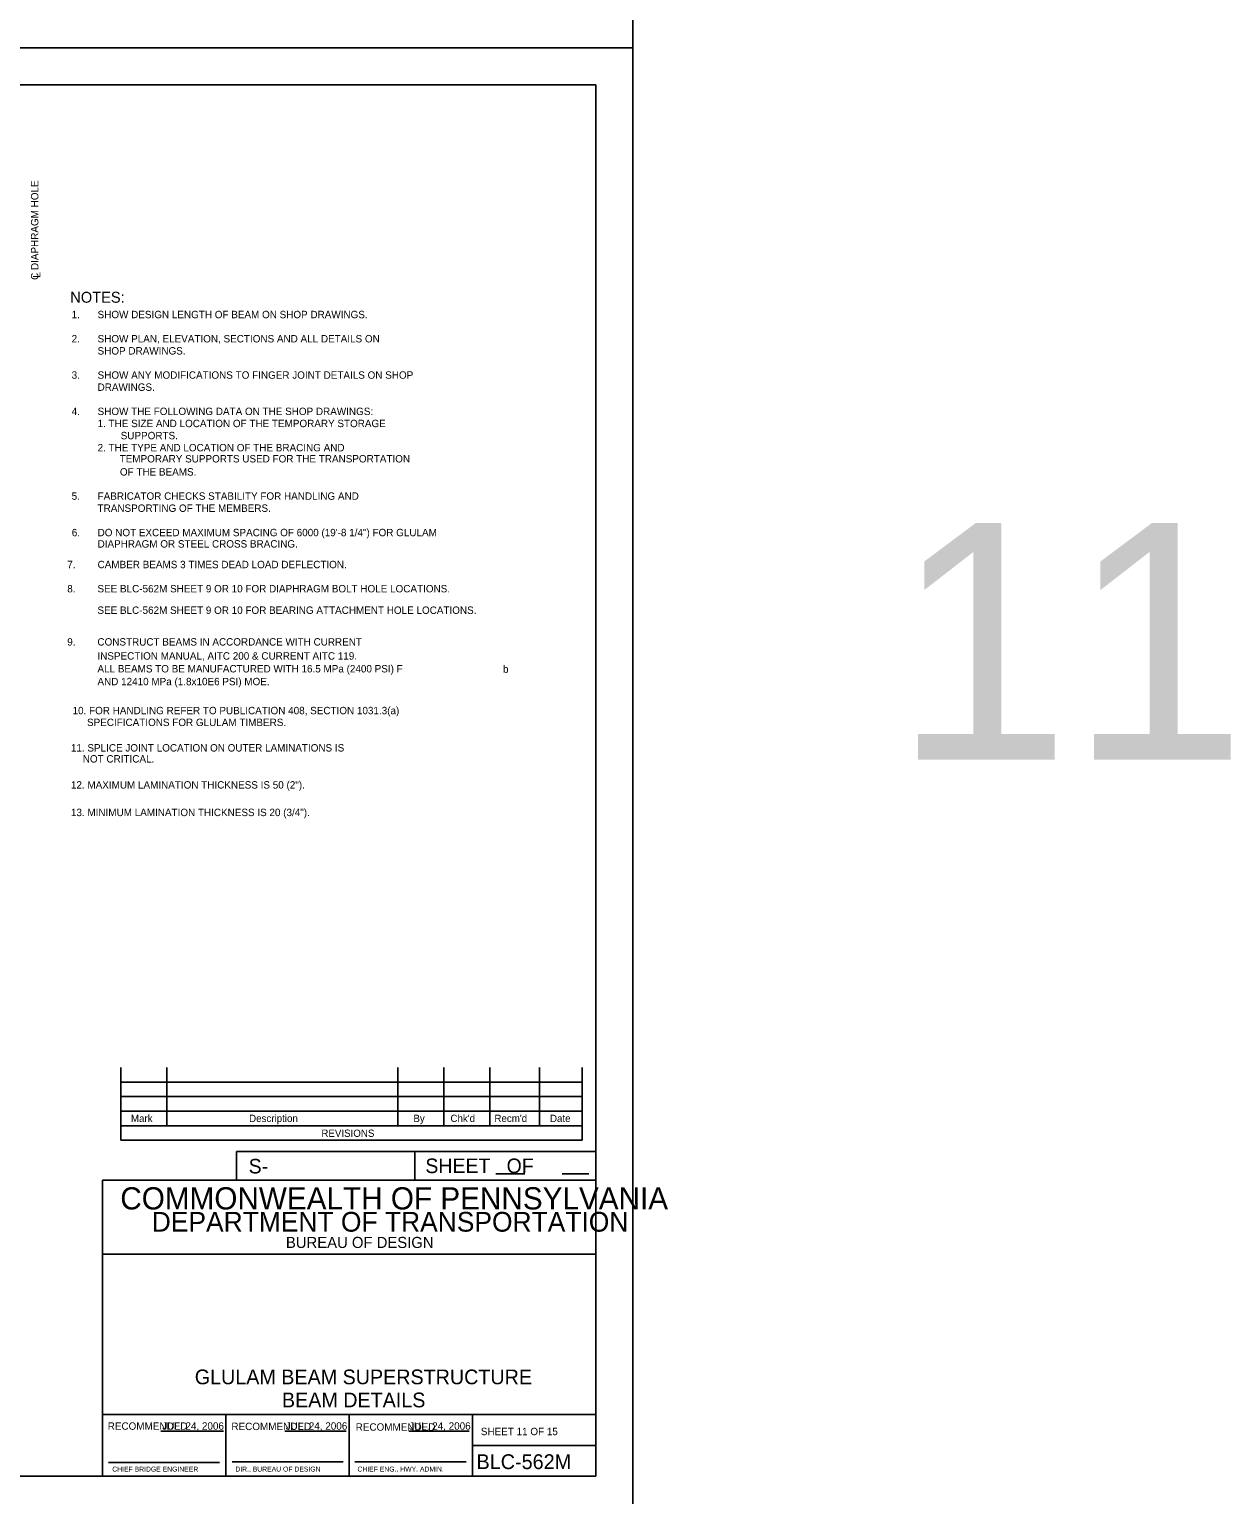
# Model space of a CAD drawing. Extents: x 638263 to 640360, y 293683 to 298655.
# Drawn here: x 639873 to 640360, y 296661 to 297255 of the extents above; entities that cross this region are included whole.
import ezdxf

# ---------------------------------------------------------------- set-up
doc = ezdxf.new("R2010")
doc.units = 0
for name, color, linetype in [('2', 7, 'Continuous'), ('4', 7, 'Continuous'), ('5', 7, 'Continuous'), ('PLT-BNDY', 7, 'Continuous')]:
    doc.layers.add(name, color=color, linetype=linetype)

msp = doc.modelspace()

# ---------------------------------------------------------------- linework, layer by layer
at = {"layer": '2'}
for p, q in [((639316.46, 297232.46), (640102.46, 297232.46)), ((640102.46, 297232.46), (640102.46, 296668.46)), ((639909.92, 296834.15), (639909.92, 296804.62)), ((639928.62, 296834.15), (639928.62, 296810.53)), ((640022.13, 296834.15), (640022.13, 296810.53)), ((640040.83, 296834.15), (640040.83, 296810.53)), ((640059.53, 296834.15), (640059.53, 296810.53)), ((640079.59, 296834.15), (640079.59, 296810.53)), ((640096.94, 296834.15), (640096.94, 296804.62)), ((640096.94, 296828.24), (639909.92, 296828.24)), ((640096.94, 296822.34), (639909.92, 296822.34)), ((640096.94, 296816.43), (639909.92, 296816.43)), ((640096.94, 296810.53), (639909.92, 296810.53)), ((640096.94, 296804.62), (639909.92, 296804.62)), ((640102.46, 296800.11), (639956.78, 296800.11)), ((639956.78, 296800.11), (639956.78, 296788.46)), ((640029.09, 296800.11), (640029.09, 296788.46)), ((640102.46, 296788.46), (639902.46, 296788.46)), ((639902.46, 296788.46), (639902.46, 296668.46)), ((640061.95, 296791), (640073.6, 296791)), ((640088.83, 296791), (640099.56, 296791)), ((640102.46, 296668.46), (640102.46, 296788.46)), ((640102.46, 296758.46), (639902.46, 296758.46)), ((640102.46, 296693.46), (639902.46, 296693.46)), ((639952.46, 296668.46), (639952.46, 296693.46)), ((640002.46, 296693.46), (640002.46, 296668.46)), ((640052.46, 296693.46), (640052.46, 296668.46)), ((639926.11, 296686.64), (639951.49, 296686.64)), ((639976.38, 296686.64), (640001.27, 296686.64)), ((640026.65, 296686.64), (640051.06, 296686.64)), ((640052.46, 296680.96), (640102.46, 296680.96)), ((639904.96, 296673.96), (639949.96, 296673.96)), ((639955.08, 296674.33), (640000.08, 296674.33)), ((640004.83, 296674.33), (640049.83, 296674.33)), ((640102.46, 296668.46), (639316.46, 296668.46)), ((639902.46, 296668.46), (640102.46, 296668.46))]:
    msp.add_line(p, q, dxfattribs=at)
at = {"layer": 'PLT-BNDY'}
for points in [[(639276.46, 297841.46), (640117.46, 297841.46), (640117.46, 297247.46), (639276.46, 297247.46)], [(639276.46, 297247.46), (640117.46, 297247.46), (640117.46, 296653.46), (639276.46, 296653.46)]]:
    msp.add_lwpolyline(points, close=True, dxfattribs=at)

# ---------------------------------------------------------------- texts
at = {"layer": '2'}
for s, height, p in [('Mark', 2.952, (639914.02, 296812.03)), ('Description', 2.9523, (639961.92, 296812.03)), ('By', 2.952, (640028.49, 296812.03)), ("Chk'd", 2.952, (640043.52, 296812.03)), ("Recm'd", 2.953, (640061.33, 296812.03)), ('Date', 2.952, (640083.86, 296812.03)), ('REVISIONS', 2.952, (639991.2, 296806.01)), ('S-', 5.905, (639961.73, 296791.17)), ('COMMONWEALTH OF PENNSYLVANIA', 9, (639909.71, 296776.58)), ('DEPARTMENT OF TRANSPORTATION', 8.0002, (639922.46, 296767.58)), ('BUREAU OF DESIGN', 4.5, (639976.83, 296760.96)), ('BEAM DETAILS', 5.9728, (639975.22, 296696.37)), ('RECOMMENDED', 3, (639904.61, 296687.27)), ('JUL. 24, 2006', 3, (639926.74, 296687.3)), ('RECOMMENDED', 3, (639954.74, 296687.14)), ('JUL. 24, 2006', 3, (639976.74, 296687.3)), ('RECOMMENDED', 3, (640005.11, 296686.89)), ('JUL. 24, 2006', 3, (640026.74, 296687.3)), ('SHEET 11 OF 15', 3, (640055.83, 296685.08)), ('BLC-562M', 6, (640054.08, 296671.33)), ('CHIEF BRIDGE ENGINEER', 2.0002, (639906.46, 296670.33)), ('DIR., BUREAU OF DESIGN', 2.0002, (639956.33, 296670.33)), ('CHIEF ENG., HWY. ADMIN.', 2.0002, (640005.83, 296670.33))]:
    msp.add_text(s, height=height, dxfattribs=at).set_placement(p)
msp.add_text('SHEET   OF', height=5.907, rotation=360, dxfattribs=at).set_placement((640033.35, 296791.31))
at = {"layer": '4'}
for s, height, p in [('11', 96, (640223.21, 296958.84)), ('GLULAM BEAM SUPERSTRUCTURE', 5.9728, (639939.89, 296705.71))]:
    msp.add_text(s, height=height, dxfattribs=at).set_placement(p)
at = {"layer": '5'}
for s, p in [('C DIAPHRAGM HOLE', (639876.52, 297153.37)), ('L', (639877.34, 297154.28))]:
    msp.add_text(s, height=3, rotation=90, dxfattribs=at).set_placement(p)
for s, height, p in [('NOTES:', 4.429, (639889.44, 297144.12)), ('1.', 3, (639889.99, 297137.84)), ('SHOW DESIGN LENGTH OF BEAM ON SHOP DRAWINGS.', 3, (639900.51, 297137.84)), ('2.', 3, (639889.99, 297128.03)), ('SHOW PLAN, ELEVATION, SECTIONS AND ALL DETAILS ON', 3, (639900.51, 297128.03)), ('SHOP DRAWINGS.', 3, (639900.51, 297123.12)), ('3.', 3, (639889.99, 297113.31)), ('SHOW ANY MODIFICATIONS TO FINGER JOINT DETAILS ON SHOP', 3, (639900.51, 297113.31)), ('DRAWINGS.', 3, (639900.51, 297108.41)), ('4.', 3, (639889.99, 297098.59)), ('SHOW THE FOLLOWING DATA ON THE SHOP DRAWINGS:', 3, (639900.51, 297098.59)), ('1. THE SIZE AND LOCATION OF THE TEMPORARY STORAGE', 3, (639900.51, 297093.69)), ('SUPPORTS.', 3, (639909.88, 297088.78)), ('2. THE TYPE AND LOCATION OF THE BRACING AND ', 3, (639900.51, 297083.88)), ('TEMPORARY SUPPORTS USED FOR THE TRANSPORTATION ', 3, (639909.46, 297079.38)), ('OF THE BEAMS.', 3, (639909.55, 297074.06)), ('5.', 3, (639889.99, 297064.25)), ('FABRICATOR CHECKS STABILITY FOR HANDLING AND ', 3, (639900.51, 297064.25)), ('TRANSPORTING OF THE MEMBERS.', 3, (639900.51, 297059.35)), ('6.', 3, (639890.04, 297049.47)), ('DO NOT EXCEED MAXIMUM SPACING OF 6000 (19\'-8 1/4") FOR GLULAM', 3, (639900.51, 297049.47)), ('DIAPHRAGM OR STEEL CROSS BRACING.', 3, (639900.51, 297044.87)), (' 7.', 3, (639887.09, 297036.51)), ('CAMBER BEAMS 3 TIMES DEAD LOAD DEFLECTION.', 3, (639900.51, 297036.51)), (' 8.', 3, (639887.09, 297026.7)), ('SEE BLC-562M SHEET 9 OR 10 FOR DIAPHRAGM BOLT HOLE LOCATIONS.', 3, (639900.45, 297026.71)), ('SEE BLC-562M SHEET 9 OR 10 FOR BEARING ATTACHMENT HOLE LOCATIONS.', 3, (639900.45, 297017.99)), (' 9.', 3, (639887.09, 297005.14)), ('CONSTRUCT BEAMS IN ACCORDANCE WITH CURRENT', 3, (639900.45, 297005.15)), ('INSPECTION MANUAL, AITC 200 & CURRENT AITC 119.', 3, (639900.45, 296999.45)), ('ALL BEAMS TO BE MANUFACTURED WITH 16.5 MPa (2400 PSI) F', 3, (639900.45, 296994.26)), ('b', 3, (640064.81, 296994.11)), ('AND 12410 MPa (1.8x10E6 PSI) MOE.', 3, (639900.45, 296989.07)), ('10. FOR HANDLING REFER TO PUBLICATION 408, SECTION 1031.3(a)', 3, (639890.36, 296977.31)), ('   SPECIFICATIONS FOR GLULAM TIMBERS.', 3, (639892.88, 296972.53)), ('11. SPLICE JOINT LOCATION ON OUTER LAMINATIONS IS ', 3, (639889.69, 296962.2)), ('    NOT CRITICAL.', 3, (639890.05, 296957.74)), ('12. MAXIMUM LAMINATION THICKNESS IS 50 (2").', 3, (639889.69, 296947.18)), ('13. MINIMUM LAMINATION THICKNESS IS 20 (3/4").', 3, (639889.69, 296936.02))]:
    msp.add_text(s, height=height, dxfattribs=at).set_placement(p)

doc.saveas('drawing.dxf')
